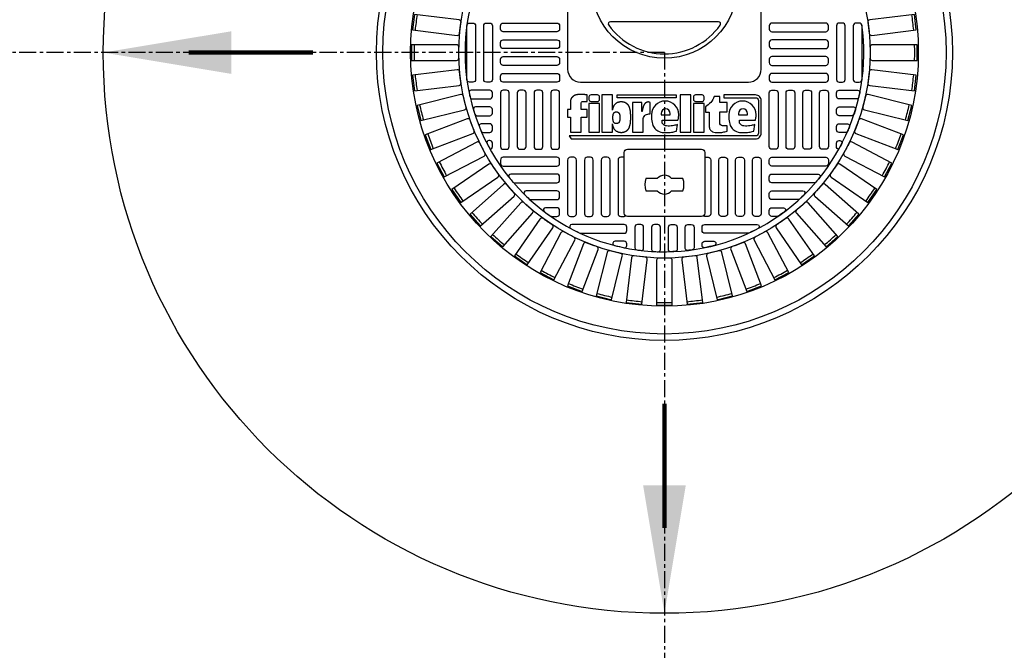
# Model space of a CAD drawing. Extents: x -285 to 5863, y 308 to 3178.
# Tile 571 of 622: x 4837 to 4865, y 1313 to 1332. Entities that reach past the tile are written whole.
import ezdxf

# ---------------------------------------------------------------- set-up
doc = ezdxf.new("R2010")
doc.units = 0
doc.header["$MEASUREMENT"] = 0
doc.header["$PDSIZE"] = 1
doc.linetypes.add('CENTER1', pattern=[0.6625, 0.5, -0.075, 0.0125, -0.075])
doc.layers.get('DEFPOINTS').update_dxf_attribs({"linetype": 'CONTINUOUS'})
for name, color, linetype in [('CENTERLINE', 3, 'CENTER1'), ('DIM', 3, 'CONTINUOUS'), ('MONITOR-WELL-COVER', 2, 'CONTINUOUS'), ('MONITOR-WELL-COVER-HATCH', 252, 'CONTINUOUS'), ('TANK-SLOPE', 3, 'CONTINUOUS')]:
    doc.layers.add(name, color=color, linetype=linetype)
doc.styles.add('SIMPLEX', font='simplex')
doc.dimstyles.new('DIM64', dxfattribs={"dimscale": 64, "dimtxt": 0.09375, "dimasz": 0.09375, "dimexe": 0.0625, "dimexo": 0.0625, "dimgap": 0.046875, "dimtad": 1, "dimdec": 4, "dimzin": 3, "dimdsep": 46, "dimlunit": 4, "dimtxsty": 'SIMPLEX', "dimcen": 0, "dimclrd": 256, "dimclre": 256, "dimclrt": 256, "dimadec": 0, "dimazin": 0, "dimtfac": 1, "dimtdec": 4, "dimtmove": 0, "dimatfit": 3, "dimfxl": 1, "dimfrac": 2, "dimtolj": 1, "dimtzin": 0, "dimarcsym": 0})

# ---------------------------------------------------------------- blocks, each defined once
blk = doc.blocks.new('*D64')
at = {"layer": 'DEFPOINTS', "color": 0, "transparency": 16777216}
for p in [(4855.479, 1331.018), (4823.479, 1299.018), (4823.479, 1269.018)]:
    blk.add_point(p, dxfattribs=at)
at = {"layer": 'DIM', "lineweight": -2, "transparency": 16777216}
for p, q in [((4823.479, 1295.018), (4823.479, 1265.018)), ((4849.479, 1269.018), (4829.479, 1269.018))]:
    blk.add_line(p, q, dxfattribs=at)
at = {"layer": 'DIM', "transparency": 16777216}
for points in [[(4829.479, 1270.018), (4829.479, 1268.018), (4823.479, 1269.018)], [(4849.479, 1270.018), (4849.479, 1268.018), (4855.479, 1269.018)]]:
    blk.add_solid(points, dxfattribs=at)
at = {"layer": 'DIM', "transparency": 16777216, "insert": (4839.479, 1275.59), "char_height": 6, "attachment_point": 5, "style": 'SIMPLEX'}
blk.add_mtext('\\A1;2\'-8"', dxfattribs=at)
blk = doc.blocks.new('*D65')
at = {"layer": 'DEFPOINTS', "color": 0, "transparency": 16777216}
for p in [(4855.479, 1331.018), (4793.479, 1299.018), (4823.479, 1299.018)]:
    blk.add_point(p, dxfattribs=at)
at = {"layer": 'DIM', "lineweight": -2, "transparency": 16777216}
for p, q in [((4793.479, 1325.018), (4793.479, 1305.018)), ((4819.479, 1299.018), (4789.479, 1299.018))]:
    blk.add_line(p, q, dxfattribs=at)
at = {"layer": 'DIM', "transparency": 16777216}
for points in [[(4792.479, 1325.018), (4794.479, 1325.018), (4793.479, 1331.018)], [(4792.479, 1305.018), (4794.479, 1305.018), (4793.479, 1299.018)]]:
    blk.add_solid(points, dxfattribs=at)
at = {"layer": 'DIM', "transparency": 16777216, "insert": (4786.907, 1315.018), "char_height": 6, "attachment_point": 5, "rotation": 90, "style": 'SIMPLEX'}
blk.add_mtext('\\A1;2\'-8"', dxfattribs=at)
blk = doc.blocks.new('A$C50C34665')
at = {"layer": 'MONITOR-WELL-COVER', "color": 2}
for points in [[(-14.27, 5.83), (-14.27, 4.51), (-14.7, 4.51), (-14.7, 3.35), (-14.27, 3.35), (-14.27, 1.04), (-12.64, 1.04), (-12.64, 3.35), (-11.71, 3.35), (-11.71, 4.51), (-12.64, 4.51), (-12.64, 5.43, -0.414214), (-12.33, 5.74), (-11.71, 5.74), (-11.71, 6.75)], [(-3.27, 4.19), (-3.3, 4.19), (-3.3, 5.56), (-4.73, 5.56), (-4.73, 1.04), (-3.1, 1.04), (-3.1, 2.94, -0.414214), (-2.23, 3.82), (-2, 3.82), (-2, 5.56, 0.015515), (-2.07, 5.59, 0.024733), (-2.11, 5.61, 0.005946), (-2.2, 5.64, 0.01287), (-2.24, 5.65, 0.049414), (-2.32, 5.67, 0.053929), (-2.4, 5.66, 0.036627), (-2.48, 5.64, 0.042565), (-2.54, 5.62, 0.006291), (-2.59, 5.59, 0.008872), (-2.63, 5.57, 0.009321), (-2.69, 5.53, 0.009742), (-2.75, 5.5, 0.028906), (-2.8, 5.45, 0.027693), (-2.85, 5.4, 0.02663), (-2.9, 5.35, 0.041647), (-2.93, 5.3, 0.000265), (-2.95, 5.25, 0.000163), (-2.99, 5.17, 0.000116), (-3.04, 5.07, 0.000666), (-3.05, 5.06, 0.034843), (-3.06, 5.02, 0.014153), (-3.09, 4.94, 0.001676), (-3.11, 4.87, -0.00303), (-3.13, 4.79, -0.000398), (-3.15, 4.72, 0.000724), (-3.17, 4.65, 0.00166), (-3.19, 4.57, 0.006697), (-3.2, 4.55, 0.003794), (-3.2, 4.53, 0.000693), (-3.22, 4.42, 0.000272), (-3.23, 4.41, 0.00002), (-3.27, 4.22, 0.002677), (-3.27, 4.2, 0.000101), (-3.27, 4.19)]]:
    blk.add_lwpolyline(points, format="xyb", dxfattribs=at)
for points in [[(9.29, 6.75), (9.29, 6.31), (14.18, 6.31, -0.414214), (14.6, 5.9), (14.6, 0.85, -0.414214), (14.18, 0.44), (-14.49, 0.44), (-14.16, 0), (14.16, 0, 0.414214), (15.03, 0.88), (15.03, 5.87, 0.414214), (14.16, 6.75)], [(-11.11, 5.74), (-10.11, 5.74, 0.414214), (-9.79, 6.05), (-9.79, 6.43, 0.414214), (-10.11, 6.75), (-11.11, 6.75, 0.414214), (-11.42, 6.43), (-11.42, 6.05, 0.414214)], [(4.94, 5.74), (5.94, 5.74, 0.414214), (6.26, 6.05), (6.26, 6.43, 0.414214), (5.94, 6.75), (4.94, 6.75, 0.414214), (4.63, 6.43), (4.63, 6.05, 0.414214)], [(9.82, 1.17), (9.82, 2.02), (9.11, 2.02, -0.414214), (8.67, 2.46), (8.67, 4.13), (9.82, 4.13), (9.82, 5.6), (8.67, 5.6), (8.67, 6.51), (7.83, 6.51, -0.161868), (6.46, 4.92), (6.46, 4.12), (7.04, 4.12), (7.04, 1.84), (7.08, 1.67), (7.11, 1.53), (7.18, 1.43), (7.25, 1.33), (7.35, 1.25), (7.45, 1.16), (7.55, 1.09), (7.77, 1), (7.97, 0.97), (8.13, 0.95), (8.28, 0.95), (8.47, 0.95), (8.67, 0.95), (8.83, 0.96), (9, 0.98), (9.14, 1.01), (9.29, 1.05), (9.44, 1.08), (9.64, 1.12)], [(2.2, 2.2), (1.93, 2.12), (1.78, 2.08), (1.63, 2.04), (1.43, 2), (1.21, 1.98), (0.93, 1.97), (0.73, 1.96), (0.5, 1.98), (0.32, 2.02), (0.14, 2.08), (0, 2.19), (-0.09, 2.28), (-0.17, 2.41), (-0.19, 2.5), (-0.19, 2.89), (2.25, 2.89), (2.29, 3.01), (2.31, 3.12), (2.34, 3.29), (2.35, 3.43), (2.36, 3.55), (2.37, 3.71, 1), (-1.82, 3.71), (-1.82, 3.5), (-1.81, 3.24), (-1.82, 3.02), (-1.78, 2.75), (-1.74, 2.51), (-1.69, 2.29), (-1.6, 2.04), (-1.52, 1.89), (-1.41, 1.73), (-1.3, 1.59), (-1.15, 1.44), (-1, 1.33), (-0.82, 1.21), (-0.64, 1.13), (-0.41, 1.04), (-0.16, 0.99), (0.15, 0.95), (0.47, 0.95), (0.74, 0.95), (1.03, 0.97), (1.26, 1), (1.45, 1.02), (1.61, 1.06), (1.78, 1.1), (1.97, 1.16), (2.01, 1.18)], [(1.07, 3.71), (1.07, 3.89, 1), (-0.33, 3.89), (-0.33, 3.71)], [(11.69, 2.5), (11.69, 2.89), (14.14, 2.89), (14.18, 3.01), (14.19, 3.12), (14.22, 3.29), (14.24, 3.43), (14.24, 3.55), (14.25, 3.71, 1), (10.06, 3.71), (10.07, 3.5), (10.07, 3.24), (10.07, 3.02), (10.1, 2.75), (10.14, 2.51), (10.19, 2.29), (10.28, 2.04), (10.37, 1.89), (10.48, 1.73), (10.58, 1.59), (10.73, 1.44), (10.88, 1.33), (11.06, 1.21), (11.24, 1.13), (11.47, 1.04), (11.72, 0.99), (12.03, 0.95), (12.35, 0.95), (12.62, 0.95), (12.92, 0.97), (13.15, 1), (13.33, 1.02), (13.49, 1.06), (13.66, 1.1), (13.85, 1.16), (13.89, 1.18), (14.08, 2.2), (13.81, 2.12), (13.67, 2.08), (13.52, 2.04), (13.31, 2), (13.09, 1.98), (12.81, 1.97), (12.61, 1.96), (12.39, 1.98), (12.2, 2.02), (12.02, 2.08), (11.88, 2.19), (11.79, 2.28), (11.72, 2.41)], [(12.95, 3.71), (12.95, 3.89, 1), (11.55, 3.89), (11.55, 3.71)]]:
    blk.add_lwpolyline(points, format="xyb", close=True, dxfattribs=at)
for points in [[(-11.71, 6.75), (-11.8, 6.76), (-11.88, 6.77), (-11.95, 6.78), (-12.02, 6.78), (-12.07, 6.79), (-12.12, 6.8), (-12.17, 6.8), (-12.21, 6.8), (-12.25, 6.81), (-12.3, 6.81), (-12.34, 6.81), (-12.38, 6.81), (-12.42, 6.81), (-12.46, 6.81), (-12.5, 6.81), (-12.55, 6.81), (-12.59, 6.81), (-12.63, 6.81), (-12.67, 6.81), (-12.71, 6.81), (-12.75, 6.81), (-12.8, 6.81), (-12.84, 6.81), (-12.88, 6.81), (-12.93, 6.81), (-12.98, 6.81), (-13.02, 6.8), (-13.07, 6.8), (-13.11, 6.8), (-13.15, 6.79), (-13.2, 6.79), (-13.23, 6.78), (-13.27, 6.78), (-13.31, 6.77), (-13.34, 6.76), (-13.37, 6.76), (-13.4, 6.75), (-13.42, 6.74), (-13.45, 6.74), (-13.48, 6.73), (-13.5, 6.72), (-13.53, 6.71), (-13.55, 6.7), (-13.57, 6.7), (-13.6, 6.69), (-13.62, 6.68), (-13.64, 6.66), (-13.67, 6.65), (-13.69, 6.64), (-13.71, 6.63), (-13.73, 6.61), (-13.75, 6.6), (-13.77, 6.59), (-13.79, 6.57), (-13.81, 6.56), (-13.83, 6.54), (-13.84, 6.53), (-13.86, 6.52), (-13.87, 6.51), (-13.89, 6.49), (-13.9, 6.48), (-13.92, 6.47), (-13.93, 6.45), (-13.95, 6.44), (-13.96, 6.42), (-13.98, 6.41), (-14, 6.39), (-14.02, 6.37), (-14.04, 6.35), (-14.06, 6.33), (-14.07, 6.31), (-14.09, 6.29), (-14.11, 6.27), (-14.12, 6.25), (-14.14, 6.23), (-14.15, 6.2), (-14.16, 6.18), (-14.18, 6.15), (-14.19, 6.12), (-14.2, 6.1), (-14.21, 6.06), (-14.22, 6.03), (-14.23, 6), (-14.24, 5.96), (-14.25, 5.93), (-14.26, 5.9), (-14.26, 5.87), (-14.27, 5.83)], [(-7.8, 4.38), (-7.8, 6.75), (-9.43, 6.75), (-9.43, 1.04), (-7.8, 1.04), (-7.8, 2.29)], [(-7.8, 4.38), (-7.8, 4.4), (-7.79, 4.45), (-7.78, 4.49), (-7.77, 4.54), (-7.76, 4.58), (-7.75, 4.63), (-7.74, 4.67), (-7.73, 4.71), (-7.71, 4.75), (-7.7, 4.79), (-7.69, 4.83), (-7.68, 4.87), (-7.66, 4.9), (-7.65, 4.94), (-7.63, 4.98), (-7.62, 5.01), (-7.6, 5.05), (-7.58, 5.08), (-7.56, 5.11), (-7.55, 5.14), (-7.53, 5.18), (-7.51, 5.21), (-7.48, 5.24), (-7.46, 5.27), (-7.44, 5.3), (-7.42, 5.33), (-7.39, 5.35), (-7.37, 5.38), (-7.34, 5.4), (-7.31, 5.43), (-7.29, 5.45), (-7.26, 5.47), (-7.23, 5.49), (-7.2, 5.52), (-7.17, 5.53), (-7.13, 5.55), (-7.1, 5.57), (-7.07, 5.59), (-7.03, 5.61), (-6.99, 5.62), (-6.95, 5.64), (-6.91, 5.65), (-6.87, 5.66), (-6.83, 5.68), (-6.79, 5.69), (-6.75, 5.7), (-6.71, 5.71), (-6.67, 5.71), (-6.63, 5.72), (-6.59, 5.72), (-6.55, 5.72), (-6.51, 5.73), (-6.46, 5.73), (-6.42, 5.73), (-6.38, 5.72), (-6.34, 5.72), (-6.3, 5.72), (-6.26, 5.71), (-6.22, 5.71), (-6.18, 5.7), (-6.14, 5.69), (-6.1, 5.68), (-6.06, 5.66), (-6.02, 5.65), (-5.98, 5.64), (-5.94, 5.62), (-5.9, 5.61), (-5.86, 5.59), (-5.83, 5.57), (-5.79, 5.55), (-5.76, 5.53), (-5.73, 5.52), (-5.7, 5.49), (-5.67, 5.47), (-5.64, 5.45), (-5.62, 5.43), (-5.59, 5.4), (-5.56, 5.38), (-5.54, 5.35), (-5.51, 5.33), (-5.49, 5.3), (-5.47, 5.27), (-5.45, 5.24), (-5.42, 5.21), (-5.4, 5.18), (-5.38, 5.14), (-5.36, 5.11), (-5.35, 5.08), (-5.33, 5.05), (-5.31, 5.01), (-5.3, 4.98), (-5.28, 4.94), (-5.27, 4.9), (-5.25, 4.87), (-5.24, 4.83), (-5.23, 4.79), (-5.22, 4.75), (-5.2, 4.71), (-5.19, 4.67), (-5.18, 4.63), (-5.17, 4.58), (-5.16, 4.54), (-5.15, 4.49), (-5.14, 4.45), (-5.13, 4.4), (-5.12, 4.35), (-5.11, 4.31), (-5.11, 4.26), (-5.1, 4.22), (-5.1, 4.18), (-5.09, 4.14), (-5.09, 4.1), (-5.08, 4.06), (-5.08, 4.02), (-5.08, 3.98), (-5.08, 3.94), (-5.07, 3.9), (-5.07, 3.86), (-5.07, 3.83), (-5.06, 3.79), (-5.06, 3.75), (-5.06, 3.71), (-5.06, 3.68), (-5.05, 3.64), (-5.05, 3.61), (-5.05, 3.57), (-5.05, 3.54), (-5.05, 3.5), (-5.05, 3.47), (-5.05, 3.43), (-5.04, 3.4), (-5.04, 3.37), (-5.04, 3.33), (-5.04, 3.3), (-5.04, 3.27), (-5.05, 3.24), (-5.05, 3.2), (-5.05, 3.17), (-5.05, 3.13), (-5.05, 3.1), (-5.05, 3.06), (-5.05, 3.03), (-5.06, 2.99), (-5.06, 2.95), (-5.06, 2.92), (-5.06, 2.88), (-5.07, 2.84), (-5.07, 2.8), (-5.07, 2.77), (-5.08, 2.73), (-5.08, 2.69), (-5.08, 2.65), (-5.08, 2.61), (-5.09, 2.57), (-5.09, 2.53), (-5.1, 2.49), (-5.1, 2.45), (-5.11, 2.41), (-5.11, 2.36), (-5.12, 2.32), (-5.13, 2.27), (-5.14, 2.22), (-5.15, 2.18), (-5.16, 2.13), (-5.17, 2.09), (-5.18, 2.04), (-5.19, 2), (-5.2, 1.96), (-5.22, 1.92), (-5.23, 1.88), (-5.24, 1.84), (-5.25, 1.8), (-5.27, 1.76), (-5.28, 1.73), (-5.3, 1.69), (-5.31, 1.66), (-5.33, 1.62), (-5.35, 1.59), (-5.36, 1.56), (-5.38, 1.53), (-5.4, 1.49), (-5.42, 1.46), (-5.45, 1.43), (-5.47, 1.4), (-5.49, 1.37), (-5.51, 1.34), (-5.54, 1.32), (-5.56, 1.29), (-5.59, 1.27), (-5.62, 1.24), (-5.64, 1.22), (-5.67, 1.2), (-5.7, 1.17), (-5.73, 1.15), (-5.76, 1.14), (-5.79, 1.12), (-5.83, 1.1), (-5.86, 1.08), (-5.9, 1.06), (-5.94, 1.05), (-5.98, 1.03), (-6.02, 1.02), (-6.06, 1), (-6.1, 0.99), (-6.14, 0.98), (-6.18, 0.97), (-6.22, 0.96), (-6.26, 0.96), (-6.3, 0.95), (-6.34, 0.95), (-6.38, 0.94), (-6.42, 0.94), (-6.46, 0.94), (-6.51, 0.94), (-6.55, 0.94), (-6.59, 0.95), (-6.63, 0.95), (-6.67, 0.96), (-6.71, 0.96), (-6.75, 0.97), (-6.79, 0.98), (-6.83, 0.99), (-6.87, 1), (-6.91, 1.02), (-6.95, 1.03), (-6.99, 1.05), (-7.03, 1.06), (-7.07, 1.08), (-7.1, 1.1), (-7.13, 1.12), (-7.17, 1.14), (-7.2, 1.15), (-7.23, 1.17), (-7.26, 1.2), (-7.29, 1.22), (-7.31, 1.24), (-7.34, 1.27), (-7.37, 1.29), (-7.39, 1.32), (-7.42, 1.34), (-7.44, 1.37), (-7.46, 1.4), (-7.48, 1.43), (-7.51, 1.46), (-7.53, 1.49), (-7.55, 1.53), (-7.56, 1.56), (-7.58, 1.59), (-7.6, 1.62), (-7.62, 1.66), (-7.63, 1.69), (-7.65, 1.73), (-7.66, 1.76), (-7.68, 1.8), (-7.69, 1.84), (-7.7, 1.88), (-7.71, 1.92), (-7.73, 1.96), (-7.74, 2), (-7.75, 2.04), (-7.76, 2.09), (-7.77, 2.13), (-7.78, 2.18), (-7.79, 2.22), (-7.8, 2.27), (-7.8, 2.29)]]:
    blk.add_lwpolyline(points, dxfattribs=at)
for points in [[(-7.07, 6.31), (-7.07, 6.75), (1.95, 6.75), (1.95, 6.31)], [(2.61, 1.04), (4.23, 1.04), (4.23, 6.75), (2.61, 6.75)], [(-11.42, 1.04), (-9.79, 1.04), (-9.79, 5.45), (-11.42, 5.45)], [(4.63, 1.04), (6.26, 1.04), (6.26, 5.45), (4.63, 5.45)], [(-6.67, 3.14), (-6.67, 3.12), (-6.67, 3.11), (-6.67, 3.1), (-6.67, 3.08), (-6.67, 3.07), (-6.68, 3.05), (-6.68, 3.04), (-6.68, 3.02), (-6.68, 3.01), (-6.68, 2.99), (-6.68, 2.98), (-6.68, 2.97), (-6.68, 2.95), (-6.68, 2.93), (-6.69, 2.92), (-6.69, 2.9), (-6.69, 2.89), (-6.69, 2.87), (-6.7, 2.85), (-6.7, 2.83), (-6.7, 2.82), (-6.71, 2.8), (-6.71, 2.78), (-6.72, 2.76), (-6.72, 2.75), (-6.72, 2.73), (-6.73, 2.72), (-6.73, 2.7), (-6.74, 2.68), (-6.74, 2.67), (-6.75, 2.66), (-6.75, 2.64), (-6.76, 2.63), (-6.76, 2.61), (-6.77, 2.6), (-6.78, 2.59), (-6.78, 2.57), (-6.79, 2.56), (-6.8, 2.55), (-6.8, 2.54), (-6.81, 2.53), (-6.82, 2.51), (-6.83, 2.5), (-6.84, 2.49), (-6.85, 2.48), (-6.86, 2.47), (-6.87, 2.46), (-6.88, 2.45), (-6.89, 2.44), (-6.9, 2.43), (-6.91, 2.42), (-6.92, 2.42), (-6.93, 2.41), (-6.94, 2.4), (-6.95, 2.39), (-6.97, 2.39), (-6.98, 2.38), (-6.99, 2.37), (-7.01, 2.37), (-7.02, 2.36), (-7.04, 2.36), (-7.05, 2.35), (-7.07, 2.35), (-7.08, 2.34), (-7.1, 2.34), (-7.12, 2.34), (-7.13, 2.33), (-7.15, 2.33), (-7.16, 2.33), (-7.18, 2.33), (-7.19, 2.33), (-7.21, 2.33), (-7.23, 2.33), (-7.24, 2.33), (-7.26, 2.33), (-7.27, 2.33), (-7.29, 2.33), (-7.3, 2.34), (-7.32, 2.34), (-7.34, 2.34), (-7.35, 2.35), (-7.37, 2.35), (-7.38, 2.36), (-7.4, 2.36), (-7.41, 2.37), (-7.43, 2.37), (-7.44, 2.38), (-7.45, 2.39), (-7.47, 2.39), (-7.48, 2.4), (-7.49, 2.41), (-7.5, 2.42), (-7.51, 2.42), (-7.52, 2.43), (-7.53, 2.44), (-7.54, 2.45), (-7.55, 2.46), (-7.56, 2.47), (-7.57, 2.48), (-7.58, 2.49), (-7.59, 2.5), (-7.6, 2.51), (-7.61, 2.53), (-7.62, 2.54), (-7.62, 2.55), (-7.63, 2.56), (-7.64, 2.57), (-7.64, 2.59), (-7.65, 2.6), (-7.66, 2.61), (-7.66, 2.63), (-7.67, 2.64), (-7.67, 2.66), (-7.68, 2.67), (-7.68, 2.68), (-7.69, 2.7), (-7.69, 2.72), (-7.7, 2.73), (-7.7, 2.75), (-7.7, 2.76), (-7.71, 2.78), (-7.71, 2.8), (-7.72, 2.82), (-7.72, 2.83), (-7.72, 2.85), (-7.73, 2.87), (-7.73, 2.89), (-7.73, 2.9), (-7.73, 2.92), (-7.73, 2.93), (-7.74, 2.95), (-7.74, 2.97), (-7.74, 2.98), (-7.74, 2.99), (-7.74, 3.01), (-7.74, 3.02), (-7.74, 3.04), (-7.74, 3.05), (-7.74, 3.07), (-7.75, 3.08), (-7.75, 3.1), (-7.75, 3.11), (-7.75, 3.12), (-7.75, 3.14), (-7.75, 3.15), (-7.75, 3.16), (-7.75, 3.18), (-7.75, 3.19), (-7.75, 3.2), (-7.75, 3.22), (-7.75, 3.23), (-7.75, 3.24), (-7.75, 3.25), (-7.75, 3.27), (-7.75, 3.28), (-7.75, 3.29), (-7.75, 3.3), (-7.75, 3.32), (-7.75, 3.33), (-7.75, 3.34), (-7.75, 3.36), (-7.75, 3.37), (-7.75, 3.39), (-7.75, 3.4), (-7.74, 3.41), (-7.74, 3.43), (-7.74, 3.44), (-7.74, 3.46), (-7.74, 3.47), (-7.74, 3.49), (-7.74, 3.5), (-7.74, 3.52), (-7.74, 3.53), (-7.73, 3.55), (-7.73, 3.56), (-7.73, 3.58), (-7.73, 3.6), (-7.73, 3.61), (-7.72, 3.63), (-7.72, 3.65), (-7.72, 3.67), (-7.71, 3.68), (-7.71, 3.7), (-7.7, 3.72), (-7.7, 3.73), (-7.7, 3.75), (-7.69, 3.77), (-7.69, 3.78), (-7.68, 3.8), (-7.68, 3.81), (-7.67, 3.83), (-7.67, 3.84), (-7.66, 3.85), (-7.66, 3.87), (-7.65, 3.88), (-7.64, 3.89), (-7.64, 3.91), (-7.63, 3.92), (-7.62, 3.93), (-7.62, 3.94), (-7.61, 3.96), (-7.6, 3.97), (-7.59, 3.98), (-7.58, 3.99), (-7.57, 4), (-7.56, 4.01), (-7.55, 4.02), (-7.54, 4.03), (-7.53, 4.04), (-7.52, 4.05), (-7.51, 4.06), (-7.5, 4.07), (-7.49, 4.07), (-7.48, 4.08), (-7.47, 4.09), (-7.45, 4.1), (-7.44, 4.1), (-7.43, 4.11), (-7.41, 4.11), (-7.4, 4.12), (-7.38, 4.13), (-7.37, 4.13), (-7.35, 4.14), (-7.34, 4.14), (-7.32, 4.14), (-7.3, 4.15), (-7.29, 4.15), (-7.27, 4.15), (-7.26, 4.15), (-7.24, 4.15), (-7.23, 4.15), (-7.21, 4.15), (-7.19, 4.15), (-7.18, 4.15), (-7.16, 4.15), (-7.15, 4.15), (-7.13, 4.15), (-7.12, 4.15), (-7.1, 4.14), (-7.08, 4.14), (-7.07, 4.14), (-7.05, 4.13), (-7.04, 4.13), (-7.02, 4.12), (-7.01, 4.11), (-6.99, 4.11), (-6.98, 4.1), (-6.97, 4.1), (-6.95, 4.09), (-6.94, 4.08), (-6.93, 4.07), (-6.92, 4.07), (-6.91, 4.06), (-6.9, 4.05), (-6.89, 4.04), (-6.88, 4.03), (-6.87, 4.02), (-6.86, 4.01), (-6.85, 4), (-6.84, 3.99), (-6.83, 3.98), (-6.82, 3.97), (-6.81, 3.96), (-6.8, 3.94), (-6.8, 3.93), (-6.79, 3.92), (-6.78, 3.91), (-6.78, 3.89), (-6.77, 3.88), (-6.76, 3.87), (-6.76, 3.85), (-6.75, 3.84), (-6.75, 3.83), (-6.74, 3.81), (-6.74, 3.8), (-6.73, 3.78), (-6.73, 3.77), (-6.72, 3.75), (-6.72, 3.73), (-6.72, 3.72), (-6.71, 3.7), (-6.71, 3.68), (-6.7, 3.67), (-6.7, 3.65), (-6.7, 3.63), (-6.69, 3.61), (-6.69, 3.6), (-6.69, 3.58), (-6.69, 3.56), (-6.68, 3.55), (-6.68, 3.53), (-6.68, 3.52), (-6.68, 3.5), (-6.68, 3.49), (-6.68, 3.47), (-6.68, 3.46), (-6.68, 3.44), (-6.68, 3.43), (-6.67, 3.41), (-6.67, 3.4), (-6.67, 3.39), (-6.67, 3.37), (-6.67, 3.36), (-6.67, 3.34), (-6.67, 3.33), (-6.67, 3.32), (-6.67, 3.3), (-6.67, 3.29), (-6.67, 3.28), (-6.67, 3.27), (-6.67, 3.25), (-6.67, 3.24), (-6.67, 3.23), (-6.67, 3.22), (-6.67, 3.2), (-6.67, 3.19), (-6.67, 3.18), (-6.67, 3.16), (-6.67, 3.15)]]:
    blk.add_lwpolyline(points, close=True, dxfattribs=at)

msp = doc.modelspace()

# ---------------------------------------------------------------- linework, layer by layer
at = {"layer": 'CENTERLINE'}
for q in [(4789.47882, 1331.01839), (4855.47882, 1265.01839)]:
    msp.add_line((4855.47882, 1331.01839), q, dxfattribs=at)
at = {"layer": 'MONITOR-WELL-COVER', "color": 2}
for points in [[(4853.01917, 1335.82154, 0.41421356), (4852.64417, 1335.44654), (4852.64417, 1330.52725, 0.41421356), (4853.01917, 1330.15225), (4857.93846, 1330.15225, 0.41421356), (4858.31346, 1330.52725), (4858.31346, 1335.44654, 0.41421356), (4857.93846, 1335.82154)], [(4853.84636, 1331.8211, 0.51479584), (4857.1117, 1331.82169, 0.60993291), (4857.06081, 1331.92049), (4853.89721, 1331.91992, 0.60993291)]]:
    msp.add_lwpolyline(points, format="xyb", close=True, dxfattribs=at)
at = {"layer": 'MONITOR-WELL-COVER', "color": 2, "flags": 128}
for points in [[(4854.39614, 1326.21524, -0.41421356), (4854.29772, 1326.31367), (4854.29772, 1328.08532, -0.41421356), (4854.39614, 1328.18375), (4856.5615, 1328.18375, -0.41421356), (4856.65992, 1328.08532), (4856.65992, 1326.31367, -0.41421356), (4856.5615, 1326.21524)], [(4855.68992, 1326.97018), (4856.0215, 1326.97018, 0.15910028), (4856.0215, 1327.32451), (4855.68992, 1327.32451, 0.4662524), (4855.26772, 1327.32451), (4854.93614, 1327.32451, 0.15910028), (4854.93614, 1326.97018), (4855.26772, 1326.97018, 0.4662524)]]:
    msp.add_lwpolyline(points, format="xyb", close=True, dxfattribs=at)
at = {"layer": 'MONITOR-WELL-COVER', "color": 4}
msp.add_circle((4855.47882, 1331.01839), 8.4375, dxfattribs=at)
at = {"layer": 'MONITOR-WELL-COVER', "color": 1}
msp.add_circle((4855.47882, 1331.01839), 8.25, dxfattribs=at)
at = {"layer": 'MONITOR-WELL-COVER', "color": 2}
for centre, radius in [((4855.47882, 1331.01839), 7.4375), ((4855.47882, 1332.9869), 2.13227)]:
    msp.add_circle(centre, radius, dxfattribs=at)
at = {"layer": 'MONITOR-WELL-COVER-HATCH', "linetype": 'Continuous'}
for p, q in [((4860.51819, 1328.85304), (4860.51819, 1328.85304)), ((4850.36071, 1328.67587), (4850.36071, 1328.67587)), ((4860.59693, 1328.67587), (4860.59693, 1328.67587)), ((4860.51819, 1328.36091), (4860.51819, 1328.36091))]:
    msp.add_line(p, q, dxfattribs=at)
for points in [[(4849.48017, 1331.5818, -0.00491171), (4849.51965, 1331.90693, 0.41709369), (4849.46238, 1331.98078), (4848.15593, 1332.13941), (4848.10044, 1331.68243), (4849.40689, 1331.5238, 0.41709369), (4849.48017, 1331.5818)], [(4861.43798, 1331.90693, -0.00491171), (4861.47746, 1331.5818, 0.41709369), (4861.55075, 1331.5238), (4862.85719, 1331.68243), (4862.80171, 1332.13941), (4861.49526, 1331.98078, 0.41709369), (4861.43798, 1331.90693)], [(4849.456, 1330.85463, -0.00491171), (4849.456, 1331.18215, 0.41709369), (4849.39024, 1331.24856), (4848.0742, 1331.24856), (4848.0742, 1330.78823), (4849.39024, 1330.78823, 0.41709369), (4849.456, 1330.85463)], [(4861.50164, 1331.18215, -0.00491171), (4861.50164, 1330.85463, 0.41709369), (4861.56739, 1330.78823), (4862.88344, 1330.78823), (4862.88344, 1331.24856), (4861.56739, 1331.24856, 0.41709369), (4861.50164, 1331.18215)], [(4849.51965, 1330.12986, -0.00491171), (4849.48017, 1330.45499, 0.41709369), (4849.40689, 1330.51298), (4848.10044, 1330.35435), (4848.15593, 1329.89738), (4849.46238, 1330.05601, 0.41709369), (4849.51965, 1330.12986)], [(4861.47746, 1330.45499, -0.00491171), (4861.43798, 1330.12986, 0.41709369), (4861.49526, 1330.05601), (4862.80171, 1329.89738), (4862.85719, 1330.35435), (4861.55075, 1330.51298, 0.41709369), (4861.47746, 1330.45499)], [(4849.6702, 1329.41804, -0.00491171), (4849.59182, 1329.73604, 0.41709369), (4849.51208, 1329.78478), (4848.23428, 1329.46983), (4848.34445, 1329.02287), (4849.62225, 1329.33782, 0.41709369), (4849.6702, 1329.41804)], [(4861.36581, 1329.73604, -0.00491171), (4861.28743, 1329.41804, 0.41709369), (4861.33539, 1329.33782), (4862.61319, 1329.02287), (4862.72335, 1329.46983), (4861.44555, 1329.78478, 0.41709369), (4861.36581, 1329.73604)], [(4849.90546, 1328.72955, -0.00491171), (4849.78932, 1329.03579, 0.41709369), (4849.70428, 1329.07456), (4848.47376, 1328.60789), (4848.637, 1328.17747), (4849.86752, 1328.64414, 0.41709369), (4849.90546, 1328.72955)], [(4861.16832, 1329.03579, -0.00491171), (4861.05218, 1328.72955, 0.41709369), (4861.09012, 1328.64414), (4862.32064, 1328.17747), (4862.48388, 1328.60789), (4861.25335, 1329.07456, 0.41709369), (4861.16832, 1329.03579)], [(4850.22198, 1328.07445, -0.00491171), (4850.06978, 1328.36445, 0.41709369), (4849.98069, 1328.39269), (4848.81539, 1327.7811), (4849.02932, 1327.37349), (4850.19462, 1327.98509, 0.41709369), (4850.22198, 1328.07445)], [(4860.88786, 1328.36445, -0.00491171), (4860.73566, 1328.07445, 0.41709369), (4860.76302, 1327.98509), (4861.92832, 1327.37349), (4862.14225, 1327.7811), (4860.97695, 1328.39269, 0.41709369), (4860.88786, 1328.36445)], [(4850.61516, 1327.46227, -0.00491171), (4850.42911, 1327.73181, 0.41709369), (4850.33727, 1327.74911), (4849.25419, 1327.00151), (4849.51569, 1326.62267), (4850.59877, 1327.37026, 0.41709369), (4850.61516, 1327.46227)], [(4860.52853, 1327.73181, -0.00491171), (4860.34247, 1327.46227, 0.41709369), (4860.35887, 1327.37026), (4861.44195, 1326.62267), (4861.70345, 1327.00151), (4860.62037, 1327.74911, 0.41709369), (4860.52853, 1327.73181)], [(4851.07927, 1326.90195, -0.00491171), (4850.86208, 1327.1471, 0.41709369), (4850.76883, 1327.1532), (4849.78375, 1326.2805), (4850.08901, 1325.93594), (4851.07408, 1326.80864, 0.41709369), (4851.07927, 1326.90195)], [(4860.09555, 1327.1471, -0.00491171), (4859.87837, 1326.90195, 0.41709369), (4859.88355, 1326.80864), (4860.86863, 1325.93594), (4861.17388, 1326.2805), (4860.18881, 1327.1532, 0.41709369), (4860.09555, 1327.1471)], [(4851.60753, 1326.40166, -0.00491171), (4851.36238, 1326.61884, 0.41709369), (4851.26906, 1326.61366), (4850.39637, 1325.62858), (4850.74093, 1325.32333), (4851.61363, 1326.3084, 0.41709369), (4851.60753, 1326.40166)], [(4859.59526, 1326.61884, -0.00491171), (4859.35011, 1326.40166, 0.41709369), (4859.34401, 1326.3084), (4860.21671, 1325.32333), (4860.56127, 1325.62858), (4859.68857, 1326.61366, 0.41709369), (4859.59526, 1326.61884)], [(4852.19224, 1325.96868, -0.00491171), (4851.9227, 1326.15474, 0.41709369), (4851.83069, 1326.13834), (4851.08309, 1325.05526), (4851.46194, 1324.79376), (4852.20954, 1325.87684, 0.41709369), (4852.19224, 1325.96868)], [(4859.03494, 1326.15474, -0.00491171), (4858.7654, 1325.96868, 0.41709369), (4858.7481, 1325.87684), (4859.4957, 1324.79376), (4859.87454, 1325.05526), (4859.12695, 1326.13834, 0.41709369), (4859.03494, 1326.15474)], [(4852.82488, 1325.60935, -0.00491171), (4852.53487, 1325.76155, 0.41709369), (4852.44551, 1325.73419), (4851.83392, 1324.56889), (4852.24152, 1324.35496), (4852.85312, 1325.52026, 0.41709369), (4852.82488, 1325.60935)], [(4858.42276, 1325.76155, -0.00491171), (4858.13276, 1325.60935, 0.41709369), (4858.10452, 1325.52026), (4858.71611, 1324.35496), (4859.12372, 1324.56889), (4858.51212, 1325.73419, 0.41709369), (4858.42276, 1325.76155)], [(4853.49621, 1325.32889, -0.00491171), (4853.18998, 1325.44503, 0.41709369), (4853.10457, 1325.40709), (4852.63789, 1324.17657), (4853.06831, 1324.01333), (4853.53499, 1325.24386, 0.41709369), (4853.49621, 1325.32889)], [(4857.76766, 1325.44503, -0.00491171), (4857.46142, 1325.32889, 0.41709369), (4857.42265, 1325.24386), (4857.88932, 1324.01333), (4858.31974, 1324.17657), (4857.85307, 1325.40709, 0.41709369), (4857.76766, 1325.44503)], [(4854.19646, 1325.1314, -0.00491171), (4853.87846, 1325.20978, 0.41709369), (4853.79825, 1325.16182), (4853.4833, 1323.88402), (4853.93025, 1323.77386), (4854.2452, 1325.05166, 0.41709369), (4854.19646, 1325.1314)], [(4854.91541, 1325.01975, -0.00491171), (4854.59028, 1325.05923, 0.41709369), (4854.51643, 1325.00195), (4854.3578, 1323.6955), (4854.81478, 1323.64002), (4854.97341, 1324.94646, 0.41709369), (4854.91541, 1325.01975)], [(4856.36735, 1325.05923, -0.00491171), (4856.04222, 1325.01975, 0.41709369), (4855.98423, 1324.94646), (4856.14286, 1323.64002), (4856.59983, 1323.6955), (4856.4412, 1325.00195, 0.41709369), (4856.36735, 1325.05923)], [(4857.07917, 1325.20978, -0.00491171), (4856.76117, 1325.1314, 0.41709369), (4856.71243, 1325.05166), (4857.02738, 1323.77386), (4857.47434, 1323.88402), (4857.15939, 1325.16182, 0.41709369), (4857.07917, 1325.20978)], [(4855.64258, 1324.99557, -0.00491171), (4855.31506, 1324.99557, 0.41709369), (4855.24865, 1324.92982), (4855.24865, 1323.61377), (4855.70898, 1323.61377), (4855.70898, 1324.92982, 0.41709369), (4855.64258, 1324.99557)]]:
    msp.add_lwpolyline(points, format="xyb", dxfattribs=at)
at = {"layer": 'MONITOR-WELL-COVER-HATCH', "linetype": 'Continuous', "flags": 128}
for points in [[(4849.77016, 1330.15225, -0.41421356), (4849.69142, 1330.23099), (4849.69142, 1331.80579, -0.41421356), (4849.77016, 1331.88453), (4849.86858, 1331.88453, -0.41421356), (4849.94732, 1331.80579), (4849.94732, 1330.23099, -0.41421356), (4849.86858, 1330.15225)], [(4850.26228, 1330.15225, -0.41421356), (4850.18354, 1330.23099), (4850.18354, 1331.80579, -0.41421356), (4850.26228, 1331.88453), (4850.36071, 1331.88453, -0.41421356), (4850.43945, 1331.80579), (4850.43945, 1330.23099, -0.41421356), (4850.36071, 1330.15225)], [(4852.40795, 1331.70737, -0.41421356), (4852.32921, 1331.62863), (4850.75441, 1331.62863, -0.41421356), (4850.67567, 1331.70737), (4850.67567, 1331.80579, -0.41421356), (4850.75441, 1331.88453), (4852.32921, 1331.88453, -0.41421356), (4852.40795, 1331.80579)], [(4858.54968, 1331.70737, 0.41421356), (4858.62842, 1331.62863), (4860.20323, 1331.62863, 0.41421356), (4860.28197, 1331.70737), (4860.28197, 1331.80579, 0.41421356), (4860.20323, 1331.88453), (4858.62842, 1331.88453, 0.41421356), (4858.54968, 1331.80579)], [(4860.69535, 1330.15225, 0.41421356), (4860.77409, 1330.23099), (4860.77409, 1331.80579, 0.41421356), (4860.69535, 1331.88453), (4860.59693, 1331.88453, 0.41421356), (4860.51819, 1331.80579), (4860.51819, 1330.23099, 0.41421356), (4860.59693, 1330.15225)], [(4861.18748, 1330.15225, 0.41421356), (4861.26622, 1330.23099), (4861.26622, 1331.80579, 0.41421356), (4861.18748, 1331.88453), (4861.08905, 1331.88453, 0.41421356), (4861.01031, 1331.80579), (4861.01031, 1330.23099, 0.41421356), (4861.08905, 1330.15225)], [(4852.40795, 1331.21524, -0.41421356), (4852.32921, 1331.1365), (4850.75441, 1331.1365, -0.41421356), (4850.67567, 1331.21524), (4850.67567, 1331.31367, -0.41421356), (4850.75441, 1331.39241), (4852.32921, 1331.39241, -0.41421356), (4852.40795, 1331.31367)], [(4858.54968, 1331.21524, 0.41421356), (4858.62842, 1331.1365), (4860.20323, 1331.1365, 0.41421356), (4860.28197, 1331.21524), (4860.28197, 1331.31367, 0.41421356), (4860.20323, 1331.39241), (4858.62842, 1331.39241, 0.41421356), (4858.54968, 1331.31367)], [(4852.40795, 1330.72312, -0.41421356), (4852.32921, 1330.64438), (4850.75441, 1330.64438, -0.41421356), (4850.67567, 1330.72312), (4850.67567, 1330.82154, -0.41421356), (4850.75441, 1330.90028), (4852.32921, 1330.90028, -0.41421356), (4852.40795, 1330.82154)], [(4858.54968, 1330.72312, 0.41421356), (4858.62842, 1330.64438), (4860.20323, 1330.64438, 0.41421356), (4860.28197, 1330.72312), (4860.28197, 1330.82154, 0.41421356), (4860.20323, 1330.90028), (4858.62842, 1330.90028, 0.41421356), (4858.54968, 1330.82154)], [(4852.40795, 1330.23099, -0.41421356), (4852.32921, 1330.15225), (4850.75441, 1330.15225, -0.41421356), (4850.67567, 1330.23099), (4850.67567, 1330.32942, -0.41421356), (4850.75441, 1330.40816), (4852.32921, 1330.40816, -0.41421356), (4852.40795, 1330.32942)], [(4858.54968, 1330.23099, 0.41421356), (4858.62842, 1330.15225), (4860.20323, 1330.15225, 0.41421356), (4860.28197, 1330.23099), (4860.28197, 1330.32942, 0.41421356), (4860.20323, 1330.40816), (4858.62842, 1330.40816, 0.41421356), (4858.54968, 1330.32942)], [(4850.85283, 1328.18375, 0.41421356), (4850.93157, 1328.26249), (4850.93157, 1329.83729, 0.41421356), (4850.85283, 1329.91603), (4850.75441, 1329.91603, 0.41421356), (4850.67567, 1329.83729), (4850.67567, 1328.26249, 0.41421356), (4850.75441, 1328.18375)], [(4851.34496, 1328.18375, 0.41421356), (4851.4237, 1328.26249), (4851.4237, 1329.83729, 0.41421356), (4851.34496, 1329.91603), (4851.24653, 1329.91603, 0.41421356), (4851.16779, 1329.83729), (4851.16779, 1328.26249, 0.41421356), (4851.24653, 1328.18375)], [(4851.83709, 1328.18375, 0.41421356), (4851.91583, 1328.26249), (4851.91583, 1329.83729, 0.41421356), (4851.83709, 1329.91603), (4851.73866, 1329.91603, 0.41421356), (4851.65992, 1329.83729), (4851.65992, 1328.26249, 0.41421356), (4851.73866, 1328.18375)], [(4852.32921, 1328.18375, 0.41421356), (4852.40795, 1328.26249), (4852.40795, 1329.83729, 0.41421356), (4852.32921, 1329.91603), (4852.23079, 1329.91603, 0.41421356), (4852.15205, 1329.83729), (4852.15205, 1328.26249, 0.41421356), (4852.23079, 1328.18375)], [(4858.62842, 1328.18375, -0.41421356), (4858.54968, 1328.26249), (4858.54968, 1329.83729, -0.41421356), (4858.62842, 1329.91603), (4858.72685, 1329.91603, -0.41421356), (4858.80559, 1329.83729), (4858.80559, 1328.26249, -0.41421356), (4858.72685, 1328.18375)], [(4859.12055, 1328.18375, -0.41421356), (4859.04181, 1328.26249), (4859.04181, 1329.83729, -0.41421356), (4859.12055, 1329.91603), (4859.21898, 1329.91603, -0.41421356), (4859.29772, 1329.83729), (4859.29772, 1328.26249, -0.41421356), (4859.21898, 1328.18375)], [(4859.61268, 1328.18375, -0.41421356), (4859.53394, 1328.26249), (4859.53394, 1329.83729, -0.41421356), (4859.61268, 1329.91603), (4859.7111, 1329.91603, -0.41421356), (4859.78984, 1329.83729), (4859.78984, 1328.26249, -0.41421356), (4859.7111, 1328.18375)], [(4860.1048, 1328.18375, -0.41421356), (4860.02606, 1328.26249), (4860.02606, 1329.83729, -0.41421356), (4860.1048, 1329.91603), (4860.20323, 1329.91603, -0.41421356), (4860.28197, 1329.83729), (4860.28197, 1328.26249, -0.41421356), (4860.20323, 1328.18375)], [(4852.40795, 1327.86879, 0.41421356), (4852.32921, 1327.94753), (4850.75441, 1327.94753, 0.41421356), (4850.67567, 1327.86879), (4850.67567, 1327.77036, 0.41421356), (4850.75441, 1327.69162), (4852.32921, 1327.69162, 0.41421356), (4852.40795, 1327.77036)], [(4852.72291, 1327.94753, 0.41421356), (4852.64417, 1327.86879), (4852.64417, 1326.29398, 0.41421356), (4852.72291, 1326.21524), (4852.82134, 1326.21524, 0.41421356), (4852.90008, 1326.29398), (4852.90008, 1327.86879, 0.41421356), (4852.82134, 1327.94753)], [(4853.21504, 1327.94753, 0.41421356), (4853.1363, 1327.86879), (4853.1363, 1326.29398, 0.41421356), (4853.21504, 1326.21524), (4853.31346, 1326.21524, 0.41421356), (4853.3922, 1326.29398), (4853.3922, 1327.86879, 0.41421356), (4853.31346, 1327.94753)], [(4853.70716, 1327.94753, 0.41421356), (4853.62842, 1327.86879), (4853.62842, 1326.29398, 0.41421356), (4853.70716, 1326.21524), (4853.80559, 1326.21524, 0.41421356), (4853.88433, 1326.29398), (4853.88433, 1327.86879, 0.41421356), (4853.80559, 1327.94753)], [(4857.25047, 1327.94753, -0.41421356), (4857.32921, 1327.86879), (4857.32921, 1326.29398, -0.41421356), (4857.25047, 1326.21524), (4857.15205, 1326.21524, -0.41421356), (4857.07331, 1326.29398), (4857.07331, 1327.86879, -0.41421356), (4857.15205, 1327.94753)], [(4857.7426, 1327.94753, -0.41421356), (4857.82134, 1327.86879), (4857.82134, 1326.29398, -0.41421356), (4857.7426, 1326.21524), (4857.64417, 1326.21524, -0.41421356), (4857.56543, 1326.29398), (4857.56543, 1327.86879, -0.41421356), (4857.64417, 1327.94753)], [(4858.23472, 1327.94753, -0.41421356), (4858.31346, 1327.86879), (4858.31346, 1326.29398, -0.41421356), (4858.23472, 1326.21524), (4858.1363, 1326.21524, -0.41421356), (4858.05756, 1326.29398), (4858.05756, 1327.86879, -0.41421356), (4858.1363, 1327.94753)], [(4858.54968, 1327.86879, -0.41421356), (4858.62842, 1327.94753), (4860.20323, 1327.94753, -0.41421356), (4860.28197, 1327.86879), (4860.28197, 1327.77036, -0.41421356), (4860.20323, 1327.69162), (4858.62842, 1327.69162, -0.41421356), (4858.54968, 1327.77036)]]:
    msp.add_lwpolyline(points, format="xyb", close=True, dxfattribs=at)
at = {"layer": 'MONITOR-WELL-COVER-HATCH', "linetype": 'Continuous'}
for points in [[(4849.75801, 1329.84093, 0.00579688), (4849.78685, 1329.70861, 0.34941735), (4849.84776, 1329.66012), (4850.36071, 1329.66012), (4850.36071, 1329.66012, 0.41421356), (4850.43945, 1329.73886), (4850.43945, 1329.83729), (4850.43945, 1329.83729, 0.41421356), (4850.36071, 1329.91603), (4849.81923, 1329.91603, 0.47499675)], [(4861.19962, 1329.84093, -0.00579688), (4861.17079, 1329.70861, -0.34941735), (4861.10988, 1329.66012), (4860.59693, 1329.66012), (4860.59693, 1329.66012, -0.41421356), (4860.51819, 1329.73886), (4860.51819, 1329.83729), (4860.51819, 1329.83729, -0.41421356), (4860.59693, 1329.91603), (4861.13841, 1329.91603, -0.47499675)], [(4849.8834, 1329.34348, 0.00593375), (4849.92473, 1329.21116, 0.32480274), (4849.98416, 1329.168), (4850.36071, 1329.168), (4850.36071, 1329.168, 0.41421356), (4850.43945, 1329.24674), (4850.43945, 1329.34516), (4850.43945, 1329.34516, 0.41421356), (4850.36071, 1329.4239), (4849.94328, 1329.4239, 0.5022062)], [(4861.07424, 1329.34348, -0.00593375), (4861.03291, 1329.21116, -0.32480274), (4860.97348, 1329.168), (4860.59693, 1329.168), (4860.59693, 1329.168, -0.41421356), (4860.51819, 1329.24674), (4860.51819, 1329.34516), (4860.51819, 1329.34516, -0.41421356), (4860.59693, 1329.4239), (4861.01436, 1329.4239, -0.5022062)], [(4850.16945, 1328.67587), (4850.36071, 1328.67587, 0.41421356), (4850.43945, 1328.75461), (4850.43945, 1328.85304, 0.41421356), (4850.36071, 1328.93178), (4850.11513, 1328.93178, 0.53078582), (4850.05711, 1328.84603, 0.00613229), (4850.11203, 1328.71371, 0.29982265)], [(4860.78818, 1328.67587), (4860.59693, 1328.67587, -0.41421356), (4860.51819, 1328.75461), (4860.51819, 1328.85304, -0.41421356), (4860.59693, 1328.93178), (4860.84251, 1328.93178, -0.53078582), (4860.90052, 1328.84603, -0.00613229), (4860.84561, 1328.71371, -0.29982265)], [(4850.97952, 1327.4554, 0.63010886), (4850.93086, 1327.35368, 0.00736221), (4851.04073, 1327.22136, 0.21918356), (4851.08822, 1327.19949), (4852.32921, 1327.19949, 0.41421356), (4852.40795, 1327.27823), (4852.40795, 1327.37666, 0.41421356), (4852.32921, 1327.4554)], [(4859.97811, 1327.4554, -0.63010886), (4860.02678, 1327.35368, -0.00736221), (4859.9169, 1327.22136, -0.21918356), (4859.86941, 1327.19949), (4858.62842, 1327.19949, -0.41421356), (4858.54968, 1327.27823), (4858.54968, 1327.37666, -0.41421356), (4858.62842, 1327.4554)], [(4851.5201, 1326.72391, 0.18836628), (4851.56246, 1326.70737), (4852.32921, 1326.70737, 0.41421356), (4852.40795, 1326.78611), (4852.40795, 1326.88453, 0.41421356), (4852.32921, 1326.96327), (4851.42505, 1326.96327, 0.67100778), (4851.3812, 1326.85624, 0.0082117)], [(4859.43754, 1326.72391, -0.18836628), (4859.39518, 1326.70737), (4858.62842, 1326.70737, -0.41421356), (4858.54968, 1326.78611), (4858.54968, 1326.88453, -0.41421356), (4858.62842, 1326.96327), (4859.53259, 1326.96327, -0.67100778), (4859.57644, 1326.85624, -0.0082117)], [(4852.13944, 1326.22646, 0.15334179), (4852.17517, 1326.21524), (4852.32921, 1326.21524, 0.41421356), (4852.40795, 1326.29398), (4852.40795, 1326.39241, 0.41421356), (4852.32921, 1326.47115), (4851.99484, 1326.47115, 0.71935754), (4851.95716, 1326.35879, 0.00964206)], [(4858.8182, 1326.22646, -0.15334179), (4858.78246, 1326.21524), (4858.62842, 1326.21524, -0.41421356), (4858.54968, 1326.29398), (4858.54968, 1326.39241, -0.41421356), (4858.62842, 1326.47115), (4858.96279, 1326.47115, -0.71935754), (4859.00048, 1326.35879, -0.00964206)], [(4852.76612, 1325.97902, 0.78128622), (4852.73677, 1325.86134, 0.01267427), (4853.00162, 1325.72902, 0.10993883), (4853.02813, 1325.72312), (4854.29772, 1325.72312, 0.41421356), (4854.37646, 1325.80186), (4854.37646, 1325.90028, 0.41421356), (4854.29772, 1325.97902)], [(4854.86858, 1325.27947), (4854.86858, 1325.90028, 0.41421356), (4854.78984, 1325.97902), (4854.69142, 1325.97902, 0.41421356), (4854.61268, 1325.90028), (4854.61268, 1325.29633, 0.37391113), (4854.66648, 1325.23444, 0.00571073), (4854.79881, 1325.21739, 0.4488195)], [(4855.36071, 1325.24299), (4855.36071, 1325.90028, 0.41421356), (4855.28197, 1325.97902), (4855.18354, 1325.97902, 0.41421356), (4855.1048, 1325.90028), (4855.1048, 1325.24857, 0.39850223), (4855.16393, 1325.18617, 0.00566907), (4855.29625, 1325.18052, 0.42339996)], [(4855.59693, 1325.24299), (4855.59693, 1325.90028, -0.41421356), (4855.67567, 1325.97902), (4855.77409, 1325.97902, -0.41421356), (4855.85283, 1325.90028), (4855.85283, 1325.24857, -0.39850223), (4855.7937, 1325.18617, -0.00566907), (4855.66138, 1325.18052, -0.42339996)], [(4856.08905, 1325.27947), (4856.08905, 1325.90028, -0.41421356), (4856.16779, 1325.97902), (4856.26622, 1325.97902, -0.41421356), (4856.34496, 1325.90028), (4856.34496, 1325.29633, -0.37391113), (4856.29115, 1325.23444, -0.00571073), (4856.15883, 1325.21739, -0.4488195)], [(4858.19152, 1325.97902, -0.78128622), (4858.22086, 1325.86134, -0.01267427), (4857.95602, 1325.72902, -0.10993883), (4857.92951, 1325.72312), (4856.65992, 1325.72312, -0.41421356), (4856.58118, 1325.80186), (4856.58118, 1325.90028, -0.41421356), (4856.65992, 1325.97902)], [(4854.37646, 1325.3588), (4854.37646, 1325.40816, 0.41421356), (4854.29772, 1325.4869), (4854.03139, 1325.4869, 0.88078983), (4854.01574, 1325.36389, 0.01255242), (4854.30136, 1325.29759, 0.47499675)], [(4856.58118, 1325.3588), (4856.58118, 1325.40816, -0.41421356), (4856.65992, 1325.4869), (4856.92624, 1325.4869, -0.88078983), (4856.9419, 1325.36389, -0.01255242), (4856.65628, 1325.29759, -0.47499675)]]:
    msp.add_lwpolyline(points, format="xyb", close=True, dxfattribs=at)
at = {"layer": 'MONITOR-WELL-COVER-HATCH'}
for points in [[(4850.37165, 1328.18451, 0.37393353), (4850.43945, 1328.26249), (4850.43945, 1328.36091, 0.41421356), (4850.36071, 1328.43965), (4850.33959, 1328.43965, 0.56117558), (4850.284, 1328.34858, 0.00800005), (4850.37208, 1328.18375)], [(4860.58598, 1328.18451, -0.37393353), (4860.51819, 1328.26249), (4860.51819, 1328.36091, -0.41421356), (4860.59693, 1328.43965), (4860.61805, 1328.43965, -0.56117558), (4860.67364, 1328.34858, -0.00800005), (4860.58556, 1328.18375)]]:
    msp.add_lwpolyline(points, format="xyb", dxfattribs=at)
at = {"layer": 'MONITOR-WELL-COVER-HATCH', "linetype": 'Continuous', "flags": 128}
for points in [[(4854.29772, 1327.94753), (4854.19929, 1327.94753, 0.41421356), (4854.12055, 1327.86879), (4854.12055, 1326.29398, 0.41421356), (4854.19929, 1326.21524), (4854.29772, 1326.21524, 0.15811296), (4854.34393, 1326.23023, 0.15811296)], [(4856.65992, 1327.94753), (4856.75835, 1327.94753, -0.41421356), (4856.83709, 1327.86879), (4856.83709, 1326.29398, -0.41421356), (4856.75835, 1326.21524), (4856.65992, 1326.21524, -0.15811296), (4856.61371, 1326.23023, -0.15811296)]]:
    msp.add_lwpolyline(points, format="xyb", dxfattribs=at)
at = {"layer": 'MONITOR-WELL-COVER-HATCH'}
msp.add_circle((4855.47882, 1331.01839), 6.02362, dxfattribs=at)
msp.add_arc((4855.47882, 1331.01839), 5.84072, 91.158706, 7.958855, dxfattribs=at)
at = {"layer": 'MONITOR-WELL-COVER-HATCH', "linetype": 'Continuous'}
for centre, start, end in [((4866.04818, 1329.73504), 172.343349, 173.810497), ((4844.90946, 1329.73504), 6.189503, 7.656651), ((4866.1258, 1331.01839), 179.266426, 180.733574), ((4844.83183, 1331.01839), 359.266426, 0.733574), ((4866.04818, 1332.30174), 186.189503, 187.656651), ((4844.90946, 1332.30174), 352.343349, 353.810497), ((4865.81642, 1333.56638), 193.11258, 194.579728), ((4845.14121, 1333.56638), 345.420272, 346.88742), ((4865.43392, 1334.79386), 200.035657, 201.502804), ((4845.52371, 1334.79386), 338.497196, 339.964343), ((4864.90626, 1335.96629), 206.958734, 208.425881), ((4846.05138, 1335.96629), 331.574119, 333.041266), ((4864.24112, 1337.06657), 213.881811, 215.348958), ((4846.71652, 1337.06657), 324.651042, 326.118189), ((4863.4482, 1338.07865), 220.804888, 222.272035), ((4847.50944, 1338.07865), 317.727965, 319.195112), ((4862.53908, 1338.98777), 227.727965, 229.195112), ((4848.41856, 1338.98777), 310.804888, 312.272035), ((4861.527, 1339.78069), 234.651042, 236.118189), ((4849.43064, 1339.78069), 303.881811, 305.348958), ((4860.42672, 1340.44583), 241.574119, 243.041266), ((4850.53092, 1340.44583), 296.958734, 298.425881), ((4859.25429, 1340.9735), 248.497196, 249.964343), ((4851.70335, 1340.9735), 290.035657, 291.502804), ((4858.02681, 1341.356), 255.420272, 256.88742), ((4852.93083, 1341.356), 283.11258, 284.579728), ((4856.76217, 1341.58775), 262.343349, 263.810497), ((4855.47882, 1341.66538), 269.266426, 270.733574), ((4854.19547, 1341.58775), 276.189503, 277.656651)]:
    msp.add_arc(centre, 17.97762, start, end, dxfattribs=at)
at = {"layer": 'TANK-SLOPE', "const_width": 0.125}
for points in [[(4841.54132, 1331.01839), (4845.18211, 1331.01839)], [(4855.47882, 1317.08089), (4855.47882, 1320.72168)]]:
    msp.add_lwpolyline(points, dxfattribs=at)
at = {"layer": 'TANK-SLOPE'}
msp.add_circle((4855.47882, 1331.01839), 16.4375, dxfattribs=at)
for points in [[(4842.79132, 1330.39339), (4839.04132, 1331.01839), (4842.79132, 1331.64339)], [(4854.85382, 1318.33089), (4855.47882, 1314.58089), (4856.10382, 1318.33089)]]:
    msp.add_solid(points, dxfattribs=at)

# ---------------------------------------------------------------- block references
at = {"layer": 'MONITOR-WELL-COVER', "xscale": 0.1906896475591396, "yscale": 0.1906896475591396, "zscale": 0.1906896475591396}
msp.add_blockref('A$C50C34665', (4855.44666, 1328.4903), dxfattribs=at)

# ---------------------------------------------------------------- dimensions: what is measured, and where the dimension line sits
at = {"layer": 'DIM'}
for base, angle, picture, middle in [((4793.47882, 1299.01839), 270, '*D65', (4786.90739, 1315.01839)), ((4823.47882, 1269.01839), 180, '*D64', (4839.47882, 1275.58982))]:
    dim = msp.add_linear_dim(base=base, p1=(4855.47882, 1331.01839), p2=(4823.47882, 1299.01839), angle=angle, dimstyle='DIM64', override={"dimse1": 1}, dxfattribs=at)
    dim.commit()
    dim.dimension.update_dxf_attribs({"geometry": picture, "text_midpoint": middle})

doc.saveas('drawing.dxf')
